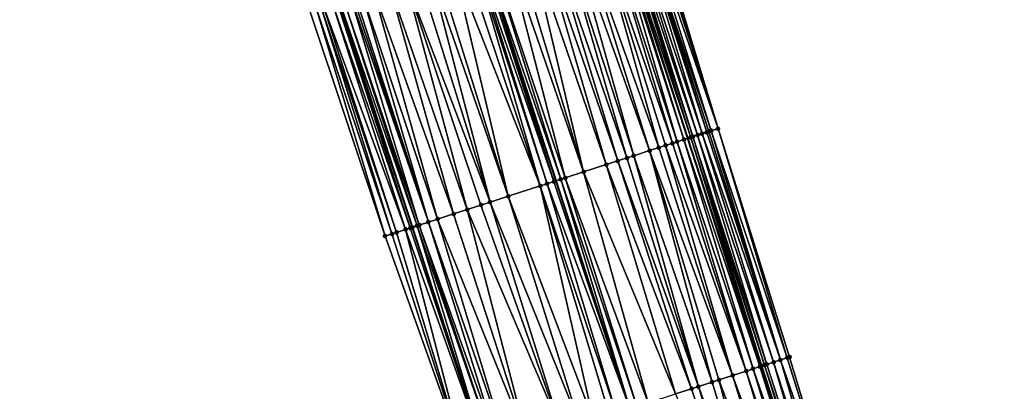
# Model space of a CAD drawing. Header units: feet. Extents: x 2004186 to 2014793, y 836912 to 864902.
# Tile 817 of 974: x 2004715 to 2004798, y 858318 to 858350. Entities that reach past the tile are written whole.
import ezdxf

# ---------------------------------------------------------------- set-up
doc = ezdxf.new("R2010")
doc.units = ezdxf.units.FT
doc.header["$LTSCALE"] = 100
doc.header["$MEASUREMENT"] = 0
for name, color, linetype, lineweight in [('EP_Travel Lane', 5, 'Continuous', 40), ('GPL_Skip Line', 2, 'Continuous', 40), ('Road Shots', 4, 'Continuous', 200), ('Road X-Section', 30, 'Continuous', 13)]:
    doc.layers.add(name, color=color, linetype=linetype, lineweight=lineweight)
doc.layers.add('I-77 SB_MM21-27-Surface-Border', color=7, linetype='Continuous')
doc.layers.add('I-77 SB_MM21-27-Surface-TIN', color=7, linetype='Continuous')

msp = doc.modelspace()

# ---------------------------------------------------------------- linework, layer by layer
at = {"layer": 'EP_Travel Lane'}
for points in [[(2004772.846611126, 858256.0850767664, 456.7978183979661), (2004766.683431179, 858275.1105857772, 456.584631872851), (2004760.520244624, 858294.1361151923, 456.3736101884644), (2004754.357116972, 858313.1614627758, 456.1432874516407), (2004748.192641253, 858332.194226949, 455.9262946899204), (2004742.031122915, 858351.2204676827, 455.7314961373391), (2004735.869570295, 858370.2468142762, 455.5481204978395), (2004729.707946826, 858389.2733796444, 455.3883062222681), (2004723.546469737, 858408.2994930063, 455.1797762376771), (2004717.384889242, 858427.3259256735, 455.005668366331), (2004711.223393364, 858446.3520970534, 454.8033979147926), (2004705.061861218, 858465.378380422, 454.613188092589), (2004698.902470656, 858484.4045920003, 454.4117679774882), (2004692.763296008, 858503.4379220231, 454.2041110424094), (2004686.624172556, 858522.4710933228, 453.9800132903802), (2004680.48499716, 858541.5044256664, 453.7725966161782), (2004674.345778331, 858560.5378926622, 453.5791291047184)], [(2004795.835165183, 858263.5321510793, 456.7795421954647), (2004789.667681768, 858282.5563545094, 456.5748603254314), (2004783.500234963, 858301.5804450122, 456.358191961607), (2004777.332692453, 858320.6048307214, 456.1728608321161), (2004771.172622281, 858339.6242625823, 455.952275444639), (2004765.014723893, 858358.6514405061, 455.7347181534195), (2004758.856755, 858377.6788362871, 455.5406361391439), (2004752.698753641, 858396.7063323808, 455.3573896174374), (2004746.540758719, 858415.7338085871, 455.1719870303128), (2004740.382744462, 858434.7613445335, 454.9930252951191), (2004734.224745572, 858453.7888329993, 454.8089398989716), (2004728.066812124, 858472.8161192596, 454.6030681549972), (2004721.909792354, 858491.8440670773, 454.3916891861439), (2004715.763737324, 858510.8751553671, 454.1824499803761), (2004709.61771611, 858529.906138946, 453.9623807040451), (2004703.471648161, 858548.9372672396, 453.7572828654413)]]:
    msp.add_polyline3d(points, dxfattribs=at)
at = {"layer": 'GPL_Skip Line'}
msp.add_polyline3d([(2004784.826929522, 858259.9679438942, 456.9687273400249), (2004778.663469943, 858278.9935904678, 456.7774565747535), (2004772.500052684, 858298.0191064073, 456.5723198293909), (2004766.336662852, 858317.044537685, 456.3581968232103), (2004760.179431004, 858336.0718716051, 456.1348776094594), (2004754.027019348, 858355.1010358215, 455.9380440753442), (2004747.874578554, 858374.1302901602, 455.7509248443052), (2004741.722069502, 858393.1597556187, 455.5865620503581), (2004735.56966276, 858412.1889046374, 455.3880903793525), (2004729.417203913, 858431.2182148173, 455.2069902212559), (2004723.264789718, 858450.2473868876, 455.0110032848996), (2004717.112373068, 858469.2765665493, 454.8158346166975), (2004710.959920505, 858488.3056193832, 454.6094117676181), (2004704.806740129, 858507.3343983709, 454.3996816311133), (2004698.653611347, 858526.3630178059, 454.1734319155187), (2004692.500391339, 858545.3919193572, 453.9763916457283)], dxfattribs=at)
at = {"layer": 'I-77 SB_MM21-27-Surface-Border', "color": 3, "linetype": 'ByBlock', "lineweight": -2}
for points in [[(2004772.270011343, 858255.8980778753, 456.7779989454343), (2004765.345662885, 858274.6766446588, 456.530457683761), (2004759.562745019, 858293.8255308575, 456.33545096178), (2004752.638422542, 858312.604017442, 456.079395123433), (2004745.907740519, 858331.4546366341, 455.8435449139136), (2004739.564984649, 858350.4224078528, 455.6611668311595), (2004733.032060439, 858369.3282421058, 455.4346222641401), (2004726.879569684, 858388.3576509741, 455.2641443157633), (2004720.727145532, 858407.3868538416, 455.0714781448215), (2004714.574685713, 858426.4161670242, 454.8907016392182), (2004708.612571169, 858445.5068699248, 454.6951242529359), (2004702.840682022, 858464.659333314, 454.5246890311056), (2004697.069025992, 858483.8108382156, 454.3285502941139), (2004692.438016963, 858503.3325623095, 454.1875300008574), (2004685.333525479, 858522.0531084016, 453.9201206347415), (2004678.990061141, 858541.0203080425, 453.7058179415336), (2004674.168733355, 858560.4805603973, 453.571379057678)], [(2004705.441837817, 858549.5727060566, 453.6030630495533), (2004711.785404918, 858530.6051886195, 453.7844621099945), (2004717.748189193, 858511.5151770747, 454.025513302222), (2004724.662759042, 858492.7319311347, 454.1723249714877), (2004731.005692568, 858473.7638477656, 454.3634674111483), (2004736.967758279, 858454.6732959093, 454.5753251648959), (2004743.310559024, 858435.705385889, 454.7427495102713), (2004749.46302539, 858416.6760524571, 454.9213433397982), (2004755.80583035, 858397.7081294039, 455.087357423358), (2004761.76789922, 858378.6175677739, 455.2981549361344), (2004767.920369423, 858359.5882224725, 455.4754826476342), (2004773.691910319, 858340.436836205, 455.7620131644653), (2004779.656366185, 858321.3556299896, 455.983886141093), (2004785.439201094, 858302.20699986, 456.2060718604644), (2004791.031646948, 858282.9971147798, 456.4688542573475), (2004797.575672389, 858264.0946332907, 456.6484780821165)]]:
    msp.add_polyline3d(points, dxfattribs=at)
at = {"layer": 'I-77 SB_MM21-27-Surface-TIN', "color": 128, "linetype": 'ByBlock', "lineweight": -2}
for points in [[(2004766.016827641, 858358.9746006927, 455.6532466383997), (2004765.63610522, 858358.8519198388, 455.6934884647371), (2004771.978799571, 858339.8843388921, 455.8963778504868)], [(2004766.587930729, 858359.1585617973, 455.5863974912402), (2004766.016827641, 858358.9746006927, 455.6532466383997), (2004772.359505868, 858340.0070696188, 455.861511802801)], [(2004766.016827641, 858358.9746006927, 455.6532466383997), (2004771.978799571, 858339.8843388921, 455.8963778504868), (2004772.359505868, 858340.0070696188, 455.861511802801)], [(2004766.778291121, 858359.2199047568, 455.5665495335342), (2004766.587930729, 858359.1585617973, 455.5863974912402), (2004772.740220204, 858340.129775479, 455.8239653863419)], [(2004766.587930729, 858359.1585617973, 455.5863974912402), (2004772.359505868, 858340.0070696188, 455.861511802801), (2004772.740220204, 858340.129775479, 455.8239653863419)], [(2004767.158987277, 858359.3426668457, 455.5350639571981), (2004766.778291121, 858359.2199047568, 455.5665495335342), (2004773.120913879, 858340.2525452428, 455.7933070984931)], [(2004766.778291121, 858359.2199047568, 455.5665495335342), (2004772.93057103, 858340.191148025, 455.8073065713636), (2004773.120913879, 858340.2525452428, 455.7933070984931)], [(2004766.778291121, 858359.2199047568, 455.5665495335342), (2004772.740220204, 858340.129775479, 455.8239653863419), (2004772.93057103, 858340.191148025, 455.8073065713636)], [(2004767.53966608, 858359.4654826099, 455.5093640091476), (2004767.158987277, 858359.3426668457, 455.5350639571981), (2004773.691910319, 858340.436836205, 455.7620131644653)], [(2004767.158987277, 858359.3426668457, 455.5350639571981), (2004773.120913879, 858340.2525452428, 455.7933070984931), (2004773.691910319, 858340.436836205, 455.7620131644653)], [(2004767.730014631, 858359.5268621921, 455.4934635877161), (2004767.53966608, 858359.4654826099, 455.5093640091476), (2004773.691910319, 858340.436836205, 455.7620131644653)], [(2004767.920369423, 858359.5882224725, 455.4754826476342), (2004767.730014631, 858359.5268621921, 455.4934635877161), (2004773.691910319, 858340.436836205, 455.7620131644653)], [(2004763.352198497, 858358.1145115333, 455.7923146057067), (2004762.020009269, 858357.6840792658, 455.8200599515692), (2004768.743314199, 858338.839525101, 456.019994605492)], [(2004764.113466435, 858358.360420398, 455.7708085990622), (2004763.352198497, 858358.1145115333, 455.7923146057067), (2004769.885173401, 858339.2085204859, 456.0019733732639)], [(2004763.352198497, 858358.1145115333, 455.7923146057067), (2004769.314239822, 858339.0240350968, 456.0123101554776), (2004769.885173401, 858339.2085204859, 456.0019733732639)], [(2004763.352198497, 858358.1145115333, 455.7923146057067), (2004768.743314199, 858338.839525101, 456.019994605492), (2004769.314239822, 858339.0240350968, 456.0123101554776)], [(2004764.684416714, 858358.5448541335, 455.7549040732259), (2004764.113466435, 858358.360420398, 455.7708085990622), (2004770.265808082, 858339.3314727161, 455.9909830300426)], [(2004764.113466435, 858358.360420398, 455.7708085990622), (2004769.885173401, 858339.2085204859, 456.0019733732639), (2004770.265808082, 858339.3314727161, 455.9909830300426)], [(2004764.874746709, 858358.60629111, 455.7451901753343), (2004764.684416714, 858358.5448541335, 455.7549040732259), (2004770.836765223, 858339.5158852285, 455.9727909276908)], [(2004764.684416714, 858358.5448541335, 455.7549040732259), (2004770.265808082, 858339.3314727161, 455.9909830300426), (2004770.836765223, 858339.5158852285, 455.9727909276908)], [(2004764.874746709, 858358.60629111, 455.7451901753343), (2004771.172622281, 858339.6242625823, 455.952275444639), (2004765.014723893, 858358.6514405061, 455.7347181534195)], [(2004764.874746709, 858358.60629111, 455.7451901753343), (2004770.836765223, 858339.5158852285, 455.9727909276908), (2004771.172622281, 858339.6242625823, 455.952275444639)], [(2004765.06509028, 858358.667686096, 455.7309501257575), (2004765.014723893, 858358.6514405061, 455.7347181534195), (2004771.172622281, 858339.6242625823, 455.952275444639)], [(2004765.445756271, 858358.7905414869, 455.7095215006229), (2004765.06509028, 858358.667686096, 455.7309501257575), (2004771.407772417, 858339.7001429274, 455.9379115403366)], [(2004765.06509028, 858358.667686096, 455.7309501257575), (2004771.172622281, 858339.6242625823, 455.952275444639), (2004771.407772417, 858339.7001429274, 455.9379115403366)], [(2004765.63610522, 858358.8519198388, 455.6934884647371), (2004765.445756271, 858358.7905414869, 455.7095215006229), (2004771.59810915, 858339.7615590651, 455.9259514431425)], [(2004765.445756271, 858358.7905414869, 455.7095215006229), (2004771.407772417, 858339.7001429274, 455.9379115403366), (2004771.59810915, 858339.7615590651, 455.9259514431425)], [(2004765.63610522, 858358.8519198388, 455.6934884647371), (2004771.59810915, 858339.7615590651, 455.9259514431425), (2004771.978799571, 858339.8843388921, 455.8963778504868)], [(2004761.258744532, 858357.4381605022, 455.8404989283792), (2004760.4974944, 858357.1921965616, 455.8560683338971), (2004766.649901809, 858338.1630454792, 456.0543180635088)], [(2004762.020009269, 858357.6840792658, 455.8200599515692), (2004761.258744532, 858357.4381605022, 455.8404989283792), (2004767.982077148, 858338.593520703, 456.0312030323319)], [(2004761.258744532, 858357.4381605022, 455.8404989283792), (2004766.649901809, 858338.1630454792, 456.0543180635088), (2004767.982077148, 858338.593520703, 456.0312030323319)], [(2004762.020009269, 858357.6840792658, 455.8200599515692), (2004767.982077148, 858338.593520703, 456.0312030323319), (2004768.743314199, 858338.839525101, 456.019994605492)], [(2004758.784719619, 858356.6386601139, 455.878425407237), (2004757.833190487, 858356.3311014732, 455.8867078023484), (2004764.366218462, 858337.4249462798, 456.078672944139)], [(2004759.545957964, 858356.8846605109, 455.8667856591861), (2004758.784719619, 858356.6386601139, 455.878425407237), (2004765.31775356, 858337.732486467, 456.0684015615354)], [(2004758.784719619, 858356.6386601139, 455.878425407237), (2004764.366218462, 858337.4249462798, 456.078672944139), (2004765.31775356, 858337.732486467, 456.0684015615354)], [(2004760.4974944, 858357.1921965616, 455.8560683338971), (2004759.545957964, 858356.8846605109, 455.8667856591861), (2004766.078987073, 858337.9785018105, 456.0583729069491)], [(2004759.545957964, 858356.8846605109, 455.8667856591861), (2004765.31775356, 858337.732486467, 456.0684015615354), (2004766.078987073, 858337.9785018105, 456.0583729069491)], [(2004760.4974944, 858357.1921965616, 455.8560683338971), (2004766.078987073, 858337.9785018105, 456.0583729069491), (2004766.649901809, 858338.1630454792, 456.0543180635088)], [(2004755.930105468, 858355.7160669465, 455.9121925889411), (2004754.597936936, 858355.2855706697, 455.9330384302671), (2004760.940638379, 858336.3179677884, 456.1335626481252)], [(2004756.691348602, 858355.9620525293, 455.8989560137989), (2004755.930105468, 858355.7160669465, 455.9121925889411), (2004762.46310809, 858336.8099901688, 456.1126099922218)], [(2004755.930105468, 858355.7160669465, 455.9121925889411), (2004760.940638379, 858336.3179677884, 456.1335626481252), (2004762.46310809, 858336.8099901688, 456.1126099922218)], [(2004757.833190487, 858356.3311014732, 455.8867078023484), (2004756.691348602, 858355.9620525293, 455.8989560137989), (2004762.46310809, 858336.8099901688, 456.1126099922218)], [(2004757.833190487, 858356.3311014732, 455.8867078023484), (2004762.46310809, 858336.8099901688, 456.1126099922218), (2004764.366218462, 858337.4249462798, 456.078672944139)], [(2004753.265814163, 858354.8549328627, 455.9386287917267), (2004752.504615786, 858354.6088088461, 455.9369436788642), (2004758.847337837, 858335.6411422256, 456.1305973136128)], [(2004753.45611926, 858354.9164468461, 455.9372153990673), (2004753.265814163, 858354.8549328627, 455.9386287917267), (2004759.418225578, 858335.8257693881, 456.1355422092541)], [(2004753.265814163, 858354.8549328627, 455.9386287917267), (2004758.847337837, 858335.6411422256, 456.1305973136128), (2004759.418225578, 858335.8257693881, 456.1355422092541)], [(2004753.836713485, 858355.0395242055, 455.9397126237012), (2004753.45611926, 858354.9164468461, 455.9372153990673), (2004759.989132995, 858336.0103356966, 456.1339276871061)], [(2004753.45611926, 858354.9164468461, 455.9372153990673), (2004759.418225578, 858335.8257693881, 456.1355422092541), (2004759.989132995, 858336.0103356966, 456.1339276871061)], [(2004753.836713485, 858355.0395242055, 455.9397126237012), (2004759.989132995, 858336.0103356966, 456.1339276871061), (2004754.027019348, 858355.1010358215, 455.9380440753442)], [(2004754.597936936, 858355.2855706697, 455.9330384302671), (2004754.027019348, 858355.1010358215, 455.9380440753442), (2004760.560027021, 858336.1949434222, 456.1367774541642)], [(2004759.989132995, 858336.0103356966, 456.1339276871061), (2004760.179431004, 858336.0718716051, 456.1348776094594), (2004754.027019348, 858355.1010358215, 455.9380440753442)], [(2004760.560027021, 858336.1949434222, 456.1367774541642), (2004754.027019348, 858355.1010358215, 455.9380440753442), (2004760.179431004, 858336.0718716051, 456.1348776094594)], [(2004754.597936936, 858355.2855706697, 455.9330384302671), (2004760.560027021, 858336.1949434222, 456.1367774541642), (2004760.940638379, 858336.3179677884, 456.1335626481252)], [(2004751.553145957, 858354.3010667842, 455.9254551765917), (2004750.221114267, 858353.8701472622, 455.9006796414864), (2004756.183249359, 858334.7793808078, 456.0894133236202)], [(2004752.504615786, 858354.6088088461, 455.9369436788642), (2004751.553145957, 858354.3010667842, 455.9254551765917), (2004758.847337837, 858335.6411422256, 456.1305973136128)], [(2004751.553145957, 858354.3010667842, 455.9254551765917), (2004756.183249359, 858334.7793808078, 456.0894133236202), (2004758.847337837, 858335.6411422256, 456.1305973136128)], [(2004748.698780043, 858353.3777058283, 455.876462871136), (2004747.557031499, 858353.0083681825, 455.8575920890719), (2004754.660905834, 858334.2869681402, 456.0682971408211)], [(2004749.650233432, 858353.6854987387, 455.8934323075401), (2004748.698780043, 858353.3777058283, 455.876462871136), (2004754.660905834, 858334.2869681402, 456.0682971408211)], [(2004750.221114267, 858353.8701472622, 455.9006796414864), (2004749.650233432, 858353.6854987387, 455.8934323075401), (2004756.183249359, 858334.7793808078, 456.0894133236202)], [(2004749.650233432, 858353.6854987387, 455.8934323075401), (2004754.660905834, 858334.2869681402, 456.0682971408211), (2004756.183249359, 858334.7793808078, 456.0894133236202)], [(2004746.22500106, 858352.5774447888, 455.8323992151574), (2004744.892967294, 858352.1465316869, 455.8083157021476), (2004751.616279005, 858333.301956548, 456.0059882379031)], [(2004747.557031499, 858353.0083681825, 455.8575920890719), (2004746.22500106, 858352.5774447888, 455.8323992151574), (2004752.758003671, 858333.6713680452, 456.0328195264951)], [(2004746.22500106, 858352.5774447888, 455.8323992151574), (2004751.616279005, 858333.301956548, 456.0059882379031), (2004752.758003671, 858333.6713680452, 456.0328195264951)], [(2004747.557031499, 858353.0083681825, 455.8575920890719), (2004753.899741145, 858334.0407399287, 456.055380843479), (2004754.660905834, 858334.2869681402, 456.0682971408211)], [(2004747.557031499, 858353.0083681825, 455.8575920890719), (2004752.758003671, 858333.6713680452, 456.0328195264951), (2004753.899741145, 858334.0407399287, 456.055380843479)], [(2004742.990050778, 858351.5309759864, 455.7776234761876), (2004742.419220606, 858351.346170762, 455.7534854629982), (2004748.761920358, 858332.3785731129, 455.9545727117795)], [(2004743.180326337, 858351.5925813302, 455.7860578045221), (2004742.990050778, 858351.5309759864, 455.7776234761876), (2004749.523068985, 858332.6248510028, 455.9728437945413)], [(2004742.990050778, 858351.5309759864, 455.7776234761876), (2004748.761920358, 858332.3785731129, 455.9545727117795), (2004749.523068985, 858332.6248510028, 455.9728437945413)], [(2004743.370609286, 858351.654163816, 455.7920282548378), (2004743.180326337, 858351.5925813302, 455.7860578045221), (2004749.523068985, 858332.6248510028, 455.9728437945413)], [(2004743.941484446, 858351.8388298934, 455.8011677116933), (2004743.370609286, 858351.654163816, 455.7920282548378), (2004749.523068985, 858332.6248510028, 455.9728437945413)], [(2004744.892967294, 858352.1465316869, 455.8083157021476), (2004743.941484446, 858351.8388298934, 455.8011677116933), (2004750.284247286, 858332.871037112, 455.9812218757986)], [(2004743.941484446, 858351.8388298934, 455.8011677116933), (2004749.523068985, 858332.6248510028, 455.9728437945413), (2004750.284247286, 858332.871037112, 455.9812218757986)], [(2004744.892967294, 858352.1465316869, 455.8083157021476), (2004750.284247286, 858332.871037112, 455.9812218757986), (2004751.616279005, 858333.301956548, 456.0059882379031)], [(2004740.516458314, 858350.7301380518, 455.6713766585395), (2004740.135882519, 858350.6070036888, 455.6627350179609), (2004746.478600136, 858331.6393507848, 455.8578662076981)], [(2004740.706738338, 858350.7917295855, 455.6783223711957), (2004740.516458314, 858350.7301380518, 455.6713766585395), (2004746.859155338, 858331.7625488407, 455.8733732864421)], [(2004740.516458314, 858350.7301380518, 455.6713766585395), (2004746.478600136, 858331.6393507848, 455.8578662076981), (2004746.859155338, 858331.7625488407, 455.8733732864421)], [(2004741.467822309, 858351.0382074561, 455.718149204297), (2004740.706738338, 858350.7917295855, 455.6783223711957), (2004747.620247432, 858332.0090015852, 455.9104918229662)], [(2004740.706738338, 858350.7917295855, 455.6783223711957), (2004746.859155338, 858331.7625488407, 455.8733732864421), (2004747.620247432, 858332.0090015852, 455.9104918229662)], [(2004741.848407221, 858351.1613136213, 455.7237513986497), (2004741.467822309, 858351.0382074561, 455.718149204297), (2004748.000825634, 858332.1321285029, 455.9183309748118)], [(2004741.467822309, 858351.0382074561, 455.718149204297), (2004747.620247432, 858332.0090015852, 455.9104918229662), (2004748.000825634, 858332.1321285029, 455.9183309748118)], [(2004741.848407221, 858351.1613136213, 455.7237513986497), (2004748.191102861, 858332.1937286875, 455.9262091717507), (2004742.031122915, 858351.2204676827, 455.7314961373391)], [(2004741.848407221, 858351.1613136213, 455.7237513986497), (2004748.000825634, 858332.1321285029, 455.9183309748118), (2004748.191102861, 858332.1937286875, 455.9262091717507)], [(2004742.038683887, 858351.2229155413, 455.7318166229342), (2004742.031122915, 858351.2204676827, 455.7314961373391), (2004748.192641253, 858332.194226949, 455.9262946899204)], [(2004748.191102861, 858332.1937286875, 455.9262091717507), (2004748.192641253, 858332.194226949, 455.9262946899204), (2004742.031122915, 858351.2204676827, 455.7314961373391)], [(2004742.419220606, 858351.346170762, 455.7534854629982), (2004742.038683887, 858351.2229155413, 455.7318166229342), (2004748.571641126, 858332.3169791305, 455.9473630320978)], [(2004742.038683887, 858351.2229155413, 455.7318166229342), (2004748.192641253, 858332.194226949, 455.9262946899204), (2004748.571641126, 858332.3169791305, 455.9473630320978)], [(2004742.419220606, 858351.346170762, 455.7534854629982), (2004748.571641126, 858332.3169791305, 455.9473630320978), (2004748.761920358, 858332.3785731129, 455.9545727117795)], [(2004740.135882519, 858350.6070036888, 455.6627350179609), (2004739.564984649, 858350.4224078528, 455.6611668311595), (2004745.907740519, 858331.4546366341, 455.8435449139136)], [(2004740.135882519, 858350.6070036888, 455.6627350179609), (2004745.907740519, 858331.4546366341, 455.8435449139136), (2004746.478600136, 858331.6393507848, 455.8578662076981)], [(2004772.359505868, 858340.0070696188, 455.861511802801), (2004771.978799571, 858339.8843388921, 455.8963778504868), (2004778.324160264, 858320.9252479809, 456.0985069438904)], [(2004772.740220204, 858340.129775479, 455.8239653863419), (2004772.359505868, 858340.0070696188, 455.861511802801), (2004778.895114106, 858321.1096713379, 456.0466160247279)], [(2004772.359505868, 858340.0070696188, 455.861511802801), (2004778.324160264, 858320.9252479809, 456.0985069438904), (2004778.895114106, 858321.1096713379, 456.0466160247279)], [(2004772.93057103, 858340.191148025, 455.8073065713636), (2004772.740220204, 858340.129775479, 455.8239653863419), (2004778.895114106, 858321.1096713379, 456.0466160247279)], [(2004773.120913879, 858340.2525452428, 455.7933070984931), (2004772.93057103, 858340.191148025, 455.8073065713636), (2004778.895114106, 858321.1096713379, 456.0466160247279)], [(2004773.691910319, 858340.436836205, 455.7620131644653), (2004773.120913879, 858340.2525452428, 455.7933070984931), (2004779.466056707, 858321.2941293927, 455.9984080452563)], [(2004773.120913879, 858340.2525452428, 455.7933070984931), (2004778.895114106, 858321.1096713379, 456.0466160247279), (2004779.466056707, 858321.2941293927, 455.9984080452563)], [(2004773.691910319, 858340.436836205, 455.7620131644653), (2004779.466056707, 858321.2941293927, 455.9984080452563), (2004779.656366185, 858321.3556299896, 455.983886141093)], [(2004769.885173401, 858339.2085204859, 456.0019733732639), (2004769.314239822, 858339.0240350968, 456.0123101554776), (2004776.040603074, 858320.1867576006, 456.2214795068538)], [(2004770.265808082, 858339.3314727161, 455.9909830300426), (2004769.885173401, 858339.2085204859, 456.0019733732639), (2004776.040603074, 858320.1867576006, 456.2214795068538)], [(2004770.836765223, 858339.5158852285, 455.9727909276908), (2004770.265808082, 858339.3314727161, 455.9909830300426), (2004776.611447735, 858320.3715179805, 456.205361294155)], [(2004770.265808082, 858339.3314727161, 455.9909830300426), (2004776.040603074, 858320.1867576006, 456.2214795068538), (2004776.611447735, 858320.3715179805, 456.205361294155)], [(2004770.836765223, 858339.5158852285, 455.9727909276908), (2004777.182315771, 858320.5562062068, 456.1815844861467), (2004771.172622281, 858339.6242625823, 455.952275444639)], [(2004770.836765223, 858339.5158852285, 455.9727909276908), (2004776.611447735, 858320.3715179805, 456.205361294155), (2004777.182315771, 858320.5562062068, 456.1815844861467)], [(2004771.407772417, 858339.7001429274, 455.9379115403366), (2004771.172622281, 858339.6242625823, 455.952275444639), (2004777.332692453, 858320.6048307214, 456.1728608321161)], [(2004777.182315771, 858320.5562062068, 456.1815844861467), (2004777.332692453, 858320.6048307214, 456.1728608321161), (2004771.172622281, 858339.6242625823, 455.952275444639)], [(2004771.59810915, 858339.7615590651, 455.9259514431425), (2004771.407772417, 858339.7001429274, 455.9379115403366), (2004777.56291347, 858320.6792730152, 456.1595052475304)], [(2004771.407772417, 858339.7001429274, 455.9379115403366), (2004777.332692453, 858320.6048307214, 456.1728608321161), (2004777.56291347, 858320.6792730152, 456.1595052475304)], [(2004771.978799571, 858339.8843388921, 455.8963778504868), (2004771.59810915, 858339.7615590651, 455.9259514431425), (2004777.753218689, 858320.7407867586, 456.1463787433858)], [(2004771.59810915, 858339.7615590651, 455.9259514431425), (2004777.56291347, 858320.6792730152, 456.1595052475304), (2004777.753218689, 858320.7407867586, 456.1463787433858)], [(2004771.978799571, 858339.8843388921, 455.8963778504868), (2004777.753218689, 858320.7407867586, 456.1463787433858), (2004778.324160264, 858320.9252479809, 456.0985069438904)], [(2004767.982077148, 858338.593520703, 456.0312030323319), (2004766.649901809, 858338.1630454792, 456.0543180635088), (2004773.186476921, 858319.2626558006, 456.2702380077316)], [(2004768.743314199, 858338.839525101, 456.019994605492), (2004767.982077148, 858338.593520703, 456.0312030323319), (2004774.898961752, 858319.8170886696, 456.2379885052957)], [(2004767.982077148, 858338.593520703, 456.0312030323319), (2004773.757303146, 858319.4474730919, 456.2601605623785), (2004774.898961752, 858319.8170886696, 456.2379885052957)], [(2004767.982077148, 858338.593520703, 456.0312030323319), (2004773.186476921, 858319.2626558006, 456.2702380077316), (2004773.757303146, 858319.4474730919, 456.2601605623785)], [(2004769.314239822, 858339.0240350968, 456.0123101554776), (2004768.743314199, 858338.839525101, 456.019994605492), (2004774.898961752, 858319.8170886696, 456.2379885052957)], [(2004769.314239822, 858339.0240350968, 456.0123101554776), (2004774.898961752, 858319.8170886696, 456.2379885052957), (2004776.040603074, 858320.1867576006, 456.2214795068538)], [(2004765.31775356, 858337.732486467, 456.0684015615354), (2004764.366218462, 858337.4249462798, 456.078672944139), (2004771.47403439, 858318.7080923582, 456.2886280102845)], [(2004766.078987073, 858337.9785018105, 456.0583729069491), (2004765.31775356, 858337.732486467, 456.0684015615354), (2004772.044856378, 858318.8929227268, 456.2799386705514)], [(2004765.31775356, 858337.732486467, 456.0684015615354), (2004771.47403439, 858318.7080923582, 456.2886280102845), (2004772.044856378, 858318.8929227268, 456.2799386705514)], [(2004766.649901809, 858338.1630454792, 456.0543180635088), (2004766.078987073, 858337.9785018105, 456.0583729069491), (2004772.044856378, 858318.8929227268, 456.2799386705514)], [(2004766.649901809, 858338.1630454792, 456.0543180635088), (2004772.044856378, 858318.8929227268, 456.2799386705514), (2004773.186476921, 858319.2626558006, 456.2702380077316)], [(2004762.46310809, 858336.8099901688, 456.1126099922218), (2004760.940638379, 858336.3179677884, 456.1335626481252), (2004767.858822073, 858317.537519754, 456.3457548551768)], [(2004764.366218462, 858337.4249462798, 456.078672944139), (2004762.46310809, 858336.8099901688, 456.1126099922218), (2004770.142120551, 858318.2768087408, 456.3075490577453)], [(2004762.46310809, 858336.8099901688, 456.1126099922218), (2004767.858822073, 858317.537519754, 456.3457548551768), (2004770.142120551, 858318.2768087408, 456.3075490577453)], [(2004764.366218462, 858337.4249462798, 456.078672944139), (2004770.142120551, 858318.2768087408, 456.3075490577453), (2004771.47403439, 858318.7080923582, 456.2886280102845)], [(2004759.989132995, 858336.0103356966, 456.1339276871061), (2004759.418225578, 858335.8257693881, 456.1355422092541), (2004766.336662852, 858317.044537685, 456.3581968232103)], [(2004759.989132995, 858336.0103356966, 456.1339276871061), (2004766.336662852, 858317.044537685, 456.3581968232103), (2004760.179431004, 858336.0718716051, 456.1348776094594)], [(2004760.560027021, 858336.1949434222, 456.1367774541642), (2004760.179431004, 858336.0718716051, 456.1348776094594), (2004766.336662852, 858317.044537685, 456.3581968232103)], [(2004760.940638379, 858336.3179677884, 456.1335626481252), (2004760.560027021, 858336.1949434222, 456.1367774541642), (2004766.907461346, 858317.2294405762, 456.3572052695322)], [(2004760.560027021, 858336.1949434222, 456.1367774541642), (2004766.336662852, 858317.044537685, 456.3581968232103), (2004766.907461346, 858317.2294405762, 456.3572052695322)], [(2004760.940638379, 858336.3179677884, 456.1335626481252), (2004766.907461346, 858317.2294405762, 456.3572052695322), (2004767.858822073, 858317.537519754, 456.3457548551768)], [(2004758.847337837, 858335.6411422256, 456.1305973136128), (2004756.183249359, 858334.7793808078, 456.0894133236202), (2004763.292501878, 858316.0580874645, 456.331486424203)], [(2004759.418225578, 858335.8257693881, 456.1355422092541), (2004758.847337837, 858335.6411422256, 456.1305973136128), (2004765.195065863, 858316.6747319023, 456.3601799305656)], [(2004758.847337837, 858335.6411422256, 456.1305973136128), (2004764.624286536, 858316.4897698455, 456.3548914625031), (2004765.195065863, 858316.6747319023, 456.3601799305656)], [(2004758.847337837, 858335.6411422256, 456.1305973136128), (2004763.292501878, 858316.0580874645, 456.331486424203), (2004764.624286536, 858316.4897698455, 456.3548914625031)], [(2004759.418225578, 858335.8257693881, 456.1355422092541), (2004765.195065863, 858316.6747319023, 456.3601799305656), (2004766.336662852, 858317.044537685, 456.3581968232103)], [(2004754.660905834, 858334.2869681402, 456.0682971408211), (2004753.899741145, 858334.0407399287, 456.055380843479), (2004760.628937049, 858315.1947088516, 456.2832061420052)], [(2004756.183249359, 858334.7793808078, 456.0894133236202), (2004754.660905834, 858334.2869681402, 456.0682971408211), (2004762.150979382, 858315.688051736, 456.3090622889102)], [(2004754.660905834, 858334.2869681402, 456.0682971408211), (2004760.628937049, 858315.1947088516, 456.2832061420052), (2004762.150979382, 858315.688051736, 456.3090622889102)], [(2004756.183249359, 858334.7793808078, 456.0894133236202), (2004762.150979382, 858315.688051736, 456.3090622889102), (2004763.292501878, 858316.0580874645, 456.331486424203)], [(2004752.758003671, 858333.6713680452, 456.0328195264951), (2004751.616279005, 858333.301956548, 456.0059882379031), (2004757.775126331, 858314.2696333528, 456.2286129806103)], [(2004753.899741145, 858334.0407399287, 456.055380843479), (2004752.758003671, 858333.6713680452, 456.0328195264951), (2004760.628937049, 858315.1947088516, 456.2832061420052)], [(2004752.758003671, 858333.6713680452, 456.0328195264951), (2004757.775126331, 858314.2696333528, 456.2286129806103), (2004760.628937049, 858315.1947088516, 456.2832061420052)], [(2004749.523068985, 858332.6248510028, 455.9728437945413), (2004748.761920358, 858332.3785731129, 455.9545727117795), (2004755.492065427, 858313.5296110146, 456.18897836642)], [(2004750.284247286, 858332.871037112, 455.9812218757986), (2004749.523068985, 858332.6248510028, 455.9728437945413), (2004756.062822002, 858313.7146433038, 456.2017215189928)], [(2004749.523068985, 858332.6248510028, 455.9728437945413), (2004755.492065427, 858313.5296110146, 456.18897836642), (2004756.062822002, 858313.7146433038, 456.2017215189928)], [(2004751.616279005, 858333.301956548, 456.0059882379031), (2004750.284247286, 858332.871037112, 455.9812218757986), (2004757.775126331, 858314.2696333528, 456.2286129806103)], [(2004750.284247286, 858332.871037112, 455.9812218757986), (2004756.062822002, 858313.7146433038, 456.2017215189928), (2004757.775126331, 858314.2696333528, 456.2286129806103)], [(2004746.859155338, 858331.7625488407, 455.8733732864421), (2004746.478600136, 858331.6393507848, 455.8578662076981), (2004752.638422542, 858312.604017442, 456.079395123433)], [(2004747.620247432, 858332.0090015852, 455.9104918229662), (2004746.859155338, 858331.7625488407, 455.8733732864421), (2004752.638422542, 858312.604017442, 456.079395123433)], [(2004748.000825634, 858332.1321285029, 455.9183309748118), (2004747.620247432, 858332.0090015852, 455.9104918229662), (2004754.350614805, 858313.1593534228, 456.1430049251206)], [(2004747.620247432, 858332.0090015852, 455.9104918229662), (2004752.638422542, 858312.604017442, 456.079395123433), (2004754.350614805, 858313.1593534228, 456.1430049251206)], [(2004748.191102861, 858332.1937286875, 455.9262091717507), (2004748.000825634, 858332.1321285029, 455.9183309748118), (2004754.350614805, 858313.1593534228, 456.1430049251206)], [(2004748.191102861, 858332.1937286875, 455.9262091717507), (2004754.357116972, 858313.1614627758, 456.1432874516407), (2004748.192641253, 858332.194226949, 455.9262946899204)], [(2004748.191102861, 858332.1937286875, 455.9262091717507), (2004754.350614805, 858313.1593534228, 456.1430049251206), (2004754.357116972, 858313.1614627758, 456.1432874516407)], [(2004748.571641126, 858332.3169791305, 455.9473630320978), (2004748.192641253, 858332.194226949, 455.9262946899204), (2004754.357116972, 858313.1614627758, 456.1432874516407)], [(2004748.761920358, 858332.3785731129, 455.9545727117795), (2004748.571641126, 858332.3169791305, 455.9473630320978), (2004755.111574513, 858313.4062145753, 456.176069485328)], [(2004748.571641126, 858332.3169791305, 455.9473630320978), (2004754.357116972, 858313.1614627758, 456.1432874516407), (2004755.111574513, 858313.4062145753, 456.176069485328)], [(2004748.761920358, 858332.3785731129, 455.9545727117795), (2004755.111574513, 858313.4062145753, 456.176069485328), (2004755.492065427, 858313.5296110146, 456.18897836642)], [(2004746.478600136, 858331.6393507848, 455.8578662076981), (2004745.907740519, 858331.4546366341, 455.8435449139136), (2004752.638422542, 858312.604017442, 456.079395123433)], [(2004778.895114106, 858321.1096713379, 456.0466160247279), (2004778.324160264, 858320.9252479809, 456.0985069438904), (2004784.487627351, 858301.8995782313, 456.2873168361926)], [(2004779.466056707, 858321.2941293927, 455.9984080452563), (2004778.895114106, 858321.1096713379, 456.0466160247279), (2004785.439201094, 858302.20699986, 456.2060718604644)], [(2004778.895114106, 858321.1096713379, 456.0466160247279), (2004784.487627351, 858301.8995782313, 456.2873168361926), (2004785.439201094, 858302.20699986, 456.2060718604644)], [(2004779.656366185, 858321.3556299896, 455.983886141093), (2004779.466056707, 858321.2941293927, 455.9984080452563), (2004785.439201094, 858302.20699986, 456.2060718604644)], [(2004776.611447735, 858320.3715179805, 456.205361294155), (2004776.040603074, 858320.1867576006, 456.2214795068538), (2004782.394353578, 858301.222668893, 456.4043063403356)], [(2004777.182315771, 858320.5562062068, 456.1815844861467), (2004776.611447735, 858320.3715179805, 456.205361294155), (2004783.155500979, 858301.4689506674, 456.3758737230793)], [(2004776.611447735, 858320.3715179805, 456.205361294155), (2004782.394353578, 858301.222668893, 456.4043063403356), (2004783.155500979, 858301.4689506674, 456.3758737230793)], [(2004777.182315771, 858320.5562062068, 456.1815844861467), (2004783.500234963, 858301.5804450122, 456.358191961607), (2004777.332692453, 858320.6048307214, 456.1728608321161)], [(2004777.182315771, 858320.5562062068, 456.1815844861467), (2004783.155500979, 858301.4689506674, 456.3758737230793), (2004783.500234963, 858301.5804450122, 456.358191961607)], [(2004777.56291347, 858320.6792730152, 456.1595052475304), (2004777.332692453, 858320.6048307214, 456.1728608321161), (2004783.53609087, 858301.5920415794, 456.3563528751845)], [(2004783.53609087, 858301.5920415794, 456.3563528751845), (2004777.332692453, 858320.6048307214, 456.1728608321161), (2004783.500234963, 858301.5804450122, 456.358191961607)], [(2004777.753218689, 858320.7407867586, 456.1463787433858), (2004777.56291347, 858320.6792730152, 456.1595052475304), (2004783.916694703, 858301.7150894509, 456.3322635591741)], [(2004777.56291347, 858320.6792730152, 456.1595052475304), (2004783.53609087, 858301.5920415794, 456.3563528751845), (2004783.916694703, 858301.7150894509, 456.3322635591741)], [(2004778.324160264, 858320.9252479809, 456.0985069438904), (2004777.753218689, 858320.7407867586, 456.1463787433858), (2004783.916694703, 858301.7150894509, 456.3322635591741)], [(2004778.324160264, 858320.9252479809, 456.0985069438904), (2004783.916694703, 858301.7150894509, 456.3322635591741), (2004784.487627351, 858301.8995782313, 456.2873168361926)], [(2004773.757303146, 858319.4474730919, 456.2601605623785), (2004773.186476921, 858319.2626558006, 456.2702380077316), (2004778.969373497, 858300.1138353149, 456.4722192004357)], [(2004774.898961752, 858319.8170886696, 456.2379885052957), (2004773.757303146, 858319.4474730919, 456.2601605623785), (2004780.872134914, 858300.7298703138, 456.4362246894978)], [(2004773.757303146, 858319.4474730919, 456.2601605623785), (2004778.969373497, 858300.1138353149, 456.4722192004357), (2004780.872134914, 858300.7298703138, 456.4362246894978)], [(2004776.040603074, 858320.1867576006, 456.2214795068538), (2004774.898961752, 858319.8170886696, 456.2379885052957), (2004781.823510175, 858301.0379046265, 456.4200120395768)], [(2004774.898961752, 858319.8170886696, 456.2379885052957), (2004780.872134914, 858300.7298703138, 456.4362246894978), (2004781.823510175, 858301.0379046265, 456.4200120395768)], [(2004776.040603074, 858320.1867576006, 456.2214795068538), (2004781.823510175, 858301.0379046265, 456.4200120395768), (2004782.394353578, 858301.222668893, 456.4043063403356)], [(2004771.47403439, 858318.7080923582, 456.2886280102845), (2004770.142120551, 858318.2768087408, 456.3075490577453), (2004777.827736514, 858299.74415299, 456.487306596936)], [(2004772.044856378, 858318.8929227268, 456.2799386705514), (2004771.47403439, 858318.7080923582, 456.2886280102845), (2004777.827736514, 858299.74415299, 456.487306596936)], [(2004773.186476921, 858319.2626558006, 456.2702380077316), (2004772.044856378, 858318.8929227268, 456.2799386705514), (2004778.969373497, 858300.1138353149, 456.4722192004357)], [(2004772.044856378, 858318.8929227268, 456.2799386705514), (2004777.827736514, 858299.74415299, 456.487306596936), (2004778.969373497, 858300.1138353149, 456.4722192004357)]]:
    msp.add_3dface(points, dxfattribs=at)
at = {"layer": 'Road Shots', "lineweight": 100}
for p in [(2004772.359505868, 858340.0070696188, 455.861511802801), (2004772.740220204, 858340.129775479, 455.8239653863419), (2004772.93057103, 858340.191148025, 455.8073065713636), (2004773.120913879, 858340.2525452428, 455.7933070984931), (2004773.691910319, 858340.436836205, 455.7620131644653), (2004769.885173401, 858339.2085204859, 456.0019733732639), (2004770.265808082, 858339.3314727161, 455.9909830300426), (2004770.836765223, 858339.5158852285, 455.9727909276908), (2004771.407772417, 858339.7001429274, 455.9379115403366), (2004771.59810915, 858339.7615590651, 455.9259514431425), (2004771.978799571, 858339.8843388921, 455.8963778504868), (2004767.982077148, 858338.593520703, 456.0312030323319), (2004768.743314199, 858338.839525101, 456.019994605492), (2004769.314239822, 858339.0240350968, 456.0123101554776), (2004765.31775356, 858337.732486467, 456.0684015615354), (2004766.078987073, 858337.9785018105, 456.0583729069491), (2004766.649901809, 858338.1630454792, 456.0543180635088), (2004762.46310809, 858336.8099901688, 456.1126099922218), (2004764.366218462, 858337.4249462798, 456.078672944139), (2004759.989132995, 858336.0103356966, 456.1339276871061), (2004760.560027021, 858336.1949434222, 456.1367774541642), (2004760.940638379, 858336.3179677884, 456.1335626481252), (2004758.847337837, 858335.6411422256, 456.1305973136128), (2004759.418225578, 858335.8257693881, 456.1355422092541), (2004754.660905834, 858334.2869681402, 456.0682971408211), (2004756.183249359, 858334.7793808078, 456.0894133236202), (2004752.758003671, 858333.6713680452, 456.0328195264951), (2004753.899741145, 858334.0407399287, 456.055380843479), (2004749.523068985, 858332.6248510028, 455.9728437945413), (2004750.284247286, 858332.871037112, 455.9812218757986), (2004751.616279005, 858333.301956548, 456.0059882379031), (2004746.859155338, 858331.7625488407, 455.8733732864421), (2004747.620247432, 858332.0090015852, 455.9104918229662), (2004748.000825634, 858332.1321285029, 455.9183309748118), (2004748.191102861, 858332.1937286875, 455.9262091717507), (2004748.571641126, 858332.3169791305, 455.9473630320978), (2004748.761920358, 858332.3785731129, 455.9545727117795), (2004745.907740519, 858331.4546366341, 455.8435449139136), (2004746.478600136, 858331.6393507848, 455.8578662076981), (2004778.895114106, 858321.1096713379, 456.0466160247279), (2004779.466056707, 858321.2941293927, 455.9984080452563), (2004779.656366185, 858321.3556299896, 455.983886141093), (2004776.611447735, 858320.3715179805, 456.205361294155), (2004777.182315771, 858320.5562062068, 456.1815844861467), (2004777.56291347, 858320.6792730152, 456.1595052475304), (2004777.753218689, 858320.7407867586, 456.1463787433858), (2004778.324160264, 858320.9252479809, 456.0985069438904), (2004773.757303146, 858319.4474730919, 456.2601605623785), (2004774.898961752, 858319.8170886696, 456.2379885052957), (2004776.040603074, 858320.1867576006, 456.2214795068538), (2004771.47403439, 858318.7080923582, 456.2886280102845), (2004772.044856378, 858318.8929227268, 456.2799386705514), (2004773.186476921, 858319.2626558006, 456.2702380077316)]:
    msp.add_point(p, dxfattribs=at)
at = {"layer": 'Road X-Section', "extrusion": (0.3076208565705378, -0.9514590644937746, 0.009749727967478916), "elevation": -199961.1451581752, "flags": 128}
msp.add_lwpolyline([(2171577.53771136, 2405.524648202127), (2171578.13771136, 2405.53897017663), (2171578.53771136, 2405.554477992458), (2171579.33771136, 2405.591598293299), (2171579.73771136, 2405.599437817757), (2171579.93771136, 2405.607316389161), (2171580.33771136, 2405.62847125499), (2171580.53771136, 2405.635681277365), (2171581.33771136, 2405.653953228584), (2171582.13771136, 2405.662331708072), (2171583.53771136, 2405.687099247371), (2171584.73771136, 2405.713931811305), (2171585.93771136, 2405.736494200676), (2171586.73771136, 2405.749411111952), (2171588.33771136, 2405.770528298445), (2171591.137711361, 2405.811714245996), (2171591.73771136, 2405.816659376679), (2171592.33771136, 2405.815044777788), (2171592.93771136, 2405.817894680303), (2171593.33771136, 2405.814679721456), (2171594.93771136, 2405.793726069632), (2171596.93771136, 2405.759787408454), (2171597.93771136, 2405.749515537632), (2171598.73771136, 2405.739486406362), (2171599.33771136, 2405.735431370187), (2171600.737711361, 2405.712315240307), (2171601.53771136, 2405.701106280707), (2171602.13771136, 2405.693421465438), (2171602.73771136, 2405.683084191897), (2171603.13771136, 2405.672093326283), (2171603.737711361, 2405.653900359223), (2171604.33771136, 2405.619019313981), (2171604.53771136, 2405.607058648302), (2171604.93771136, 2405.577483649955), (2171605.33771136, 2405.542615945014), (2171605.73771136, 2405.505067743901), (2171605.93771136, 2405.488408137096), (2171606.137711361, 2405.474407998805), (2171606.73771136, 2405.443112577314)], dxfattribs=at)
at = {"layer": 'Road X-Section', "extrusion": (0.30817194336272, -0.9512791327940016, 0.009902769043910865), "elevation": -198681.8366227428, "flags": 128}
msp.add_lwpolyline([(2171693.700540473, 2423.698579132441), (2171695.500540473, 2423.762192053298), (2171696.300540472, 2423.795258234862), (2171696.700540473, 2423.808167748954), (2171697.300540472, 2423.820911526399), (2171699.100540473, 2423.847804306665), (2171702.100540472, 2423.902400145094), (2171703.700540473, 2423.928257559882), (2171704.900540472, 2423.950682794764), (2171706.300540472, 2423.974088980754), (2171706.900540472, 2423.979377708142), (2171708.700540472, 2423.976402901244), (2171709.700540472, 2423.964951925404), (2171712.100540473, 2423.926744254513), (2171713.500540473, 2423.907822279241), (2171714.100540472, 2423.899132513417), (2171715.300540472, 2423.889431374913), (2171715.900540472, 2423.879353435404), (2171717.100540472, 2423.85718029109), (2171718.300540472, 2423.840670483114), (2171718.900540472, 2423.824551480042), (2171719.500540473, 2423.800773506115), (2171719.900540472, 2423.778693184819), (2171720.100540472, 2423.765566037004), (2171720.700540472, 2423.717691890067), (2171721.300540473, 2423.66579842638), (2171721.900540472, 2423.617588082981), (2171722.100540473, 2423.60306546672)], dxfattribs=at)

doc.saveas('drawing.dxf')
